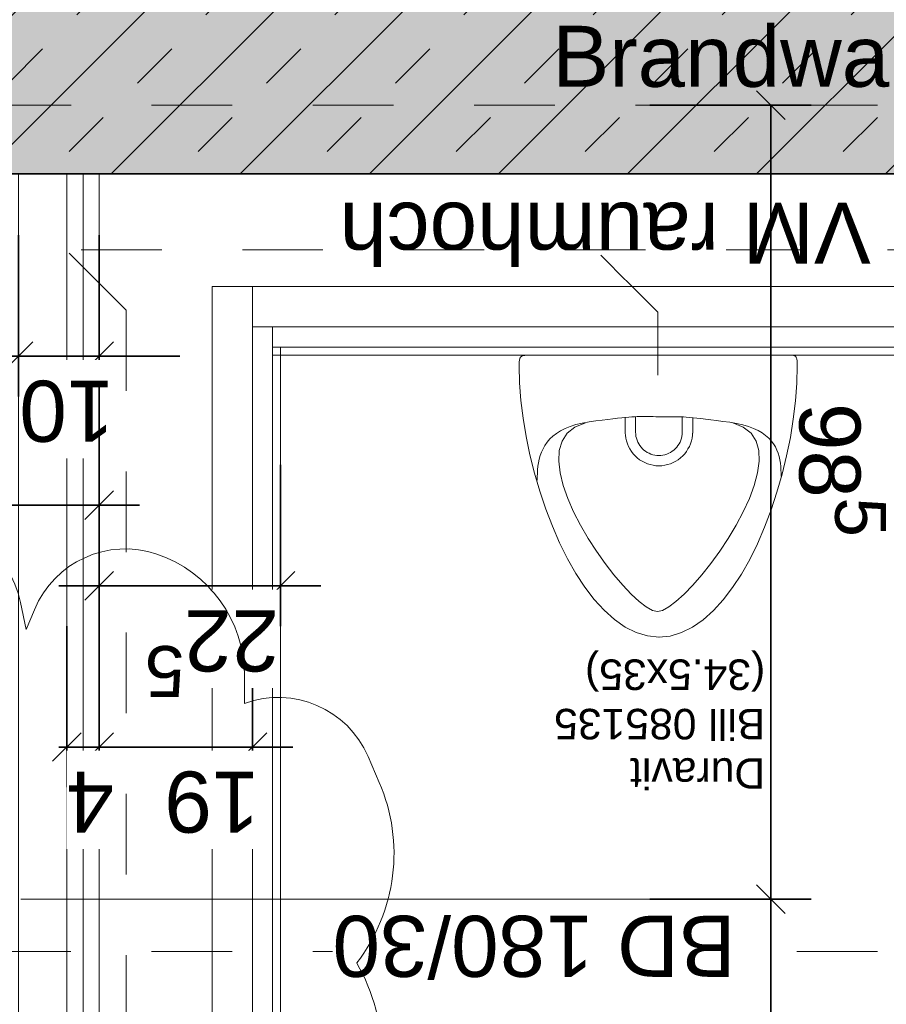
# Model space of a CAD drawing. Header units: metres. Extents: x -13 to 93, y -119 to 25.
# Tile 399 of 656: x 30.41 to 31.49, y -29.87 to -28.64. Entities that reach past the tile are written whole.
import ezdxf
from ezdxf.enums import TextEntityAlignment as Align

# ---------------------------------------------------------------- set-up
doc = ezdxf.new("R2010")
doc.units = ezdxf.units.M
doc.header["$LTSCALE"] = 0.00508
doc.header["$PDMODE"] = 1
doc.header["$PDSIZE"] = -2
doc.linetypes.add('STYLE_05', pattern=[0.19684, 0.069505, -0.127335])
doc.linetypes.add('STYLE_06', pattern=[1.0537, 0.590515, -0.19684, 0.069505, -0.19684])
doc.layers.get('0').update_dxf_attribs({"lineweight": 18})
for name, color, linetype, lineweight in [('3-4-0 Innenwände', 7, 'Continuous', 35), ('3-4-0-1 IW Beton', 7, 'Continuous', 35), ('3-4-2-2 NTragIW GK', 7, 'Continuous', 35), ('3-4-4 ITüren', 7, 'Continuous', 25), ('3-4-5 IWBekleidungen', 7, 'Continuous', 25), ('4-1-1 Abwasseranlgn', 7, 'Continuous', 25), ('4-1-2-1 Sanitärobjekte', 7, 'Continuous', 25), ('Bemaßung', 7, 'Continuous', 18), ('Keine', 7, 'Continuous', 18), ('Plan-Achse', 1, 'STYLE_06', 18), ('Plan-Achsen-Fassade', 1, 'STYLE_06', 18), ('Plan-Raumstempel', 7, 'Continuous', 13), ('Plan-Text', 7, 'Continuous', 13), ('Plan-Text-Hinweis', 7, 'Continuous', 13), ('Plan-Text-Kerne', 7, 'Continuous', 13)]:
    doc.layers.add(name, color=color, linetype=linetype, lineweight=lineweight)
doc.layers.get('0').freeze()
doc.styles.add('Arial', font='ARIAL.TTF')
doc.dimstyles.new('MTZ_200', dxfattribs={"dimtxt": 0.075762, "dimasz": 0.000706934, "dimexe": 0.001, "dimexo": 0.003, "dimgap": 0.0001, "dimtad": 1, "dimdec": 4, "dimzin": 11, "dimtxsty": 'Arial', "dimblk": 'VW_SLASH', "dimcen": 0, "dimdle": 0.001, "dimazin": 0, "dimtfac": 1, "dimtdec": 4, "dimtix": 1, "dimtmove": 0, "dimatfit": 0, "dimldrblk": 'VW_FILLEDARROW', "dimfxl": 0, "dimfrac": 2, "dimtolj": 1, "dimtzin": 11, "dimarcsym": 0})

# ---------------------------------------------------------------- blocks, each defined once
blk = doc.blocks.new('*D86')
at = {"layer": 'Bemaßung', "color": 0, "linetype": 'Continuous', "lineweight": -2}
for p, q in [((2.7, -6.9037), (2.7, -6.7037)), ((2.89, -6.9037), (2.89, -6.7037)), ((2.65, -6.7537), (2.7, -6.7537)), ((2.7, -6.7537), (2.89, -6.7537)), ((2.89, -6.7537), (2.94, -6.7537))]:
    blk.add_line(p, q, dxfattribs=at)
at = {"layer": 'Bemaßung', "color": 0, "linetype": 'Continuous', "lineweight": 20}
for p, q in [((2.7177, -6.736), (2.6823, -6.7714)), ((2.8723, -6.7714), (2.9077, -6.736))]:
    blk.add_line(p, q, dxfattribs=at)
at = {"layer": 'Defpoints', "color": 0, "lineweight": 0}
for p in [(2.7, -7.35), (2.89, -7.465)]:
    blk.add_point(p, dxfattribs=at)
at = {"color": 0, "linetype": 'Continuous', "lineweight": -2}
blk.add_wipeout([(2.6913, -6.749), (2.8087, -6.749), (2.8087, -6.627), (2.6913, -6.627)], dxfattribs=at).dxf.layer = 'Bemaßung'
at = {"layer": 'Defpoints', "color": 0, "lineweight": 0}
blk.add_point((2.7, -6.7537), dxfattribs=at)
at = {"layer": 'Bemaßung', "color": 0, "insert": (2.6913, -6.6475), "char_height": 0.07576, "attachment_point": 1, "line_spacing_factor": 0.967741, "style": 'Arial'}
blk.add_mtext('19', dxfattribs=at)
blk = doc.blocks.new('VW_FILLEDARROW')
at = {"color": 0, "lineweight": -2}
blk.add_solid([(0, 0), (0, 0), (0, 0)], dxfattribs=at)
blk = doc.blocks.new('VW_SLASH')
at = {"color": 0, "linetype": 'ByBlock', "lineweight": -2}
blk.add_line((0, 0), (-1, 0), dxfattribs=at)
at = {"color": 0, "linetype": 'ByBlock', "lineweight": 20}
blk.add_line((0, 0), (0, 0), dxfattribs=at)
blk = doc.blocks.new('*D87')
at = {"layer": 'Bemaßung', "color": 0, "linetype": 'Continuous', "lineweight": -2}
for p, q in [((2.665, -6.2937), (2.665, -6.0937)), ((2.7, -6.2937), (2.7, -6.0937)), ((2.665, -6.1437), (2.5381, -6.1437)), ((2.665, -6.1437), (2.7, -6.1437)), ((2.7, -6.1437), (2.8, -6.1437))]:
    blk.add_line(p, q, dxfattribs=at)
at = {"layer": 'Bemaßung', "color": 0, "linetype": 'Continuous', "lineweight": 20}
for p, q in [((2.6473, -6.1614), (2.6827, -6.126)), ((2.7177, -6.126), (2.6823, -6.1614))]:
    blk.add_line(p, q, dxfattribs=at)
at = {"layer": 'Defpoints', "color": 0, "lineweight": 0}
for p in [(2.7, -6.1437), (2.665, -7.325), (2.7, -7.35)]:
    blk.add_point(p, dxfattribs=at)
at = {"color": 0, "linetype": 'Continuous', "lineweight": -2}
blk.add_wipeout([(2.5381, -6.139), (2.5967, -6.139), (2.5967, -6.017), (2.5381, -6.017)], dxfattribs=at).dxf.layer = 'Bemaßung'
at = {"layer": 'Bemaßung', "color": 0, "insert": (2.5381, -6.0375), "char_height": 0.0758, "attachment_point": 1, "line_spacing_factor": 0.967741, "style": 'Arial'}
blk.add_mtext('3', dxfattribs=at)
at = {"color": 0, "linetype": 'Continuous', "lineweight": -2}
blk.add_wipeout([(2.5961, -6.09), (2.6451, -6.09), (2.6451, -5.9887), (2.5961, -5.9887)], dxfattribs=at).dxf.layer = 'Bemaßung'
at = {"layer": 'Bemaßung', "color": 0, "insert": (2.6206, -6.0059), "char_height": 0.0631, "attachment_point": 2, "line_spacing_factor": 0.967741, "style": 'Arial'}
blk.add_mtext('5', dxfattribs=at)
blk = doc.blocks.new('*D88')
at = {"layer": 'Bemaßung', "color": 0, "linetype": 'Continuous', "lineweight": -2}
for p, q in [((2.665, -7.1037), (2.665, -6.9037)), ((2.89, -7.1037), (2.89, -6.9037)), ((2.615, -6.9537), (2.665, -6.9537)), ((2.665, -6.9537), (2.89, -6.9537)), ((2.89, -6.9537), (2.94, -6.9537))]:
    blk.add_line(p, q, dxfattribs=at)
at = {"layer": 'Bemaßung', "color": 0, "linetype": 'Continuous', "lineweight": 20}
for p, q in [((2.6827, -6.936), (2.6473, -6.9714)), ((2.8723, -6.9714), (2.9077, -6.936))]:
    blk.add_line(p, q, dxfattribs=at)
at = {"layer": 'Defpoints', "color": 0, "lineweight": 0}
for p in [(2.665, -7.325), (2.89, -7.465)]:
    blk.add_point(p, dxfattribs=at)
at = {"color": 0, "linetype": 'Continuous', "lineweight": -2}
blk.add_wipeout([(2.667, -6.949), (2.7845, -6.949), (2.7845, -6.827), (2.667, -6.827)], dxfattribs=at).dxf.layer = 'Bemaßung'
at = {"layer": 'Defpoints', "color": 0, "lineweight": 0}
blk.add_point((2.665, -6.9537), dxfattribs=at)
at = {"layer": 'Bemaßung', "color": 0, "insert": (2.667, -6.8475), "char_height": 0.07576, "attachment_point": 1, "line_spacing_factor": 0.967741, "style": 'Arial'}
blk.add_mtext('22', dxfattribs=at)
at = {"color": 0, "linetype": 'Continuous', "lineweight": -2}
blk.add_wipeout([(2.7842, -6.9), (2.8333, -6.9), (2.8333, -6.7987), (2.7842, -6.7987)], dxfattribs=at).dxf.layer = 'Bemaßung'
at = {"layer": 'Bemaßung', "color": 0, "insert": (2.8087, -6.8159), "char_height": 0.0631, "attachment_point": 2, "line_spacing_factor": 0.967741, "style": 'Arial'}
blk.add_mtext('5', dxfattribs=at)
blk = doc.blocks.new('*D89')
at = {"layer": 'Bemaßung', "color": 0, "linetype": 'Continuous', "lineweight": -2}
for p, q in [((2.89, -6.9037), (2.89, -6.7037)), ((2.93, -6.9037), (2.93, -6.7037)), ((2.93, -6.7537), (2.8718, -6.7537)), ((2.88, -6.7537), (2.93, -6.7537)), ((2.89, -6.7537), (2.94, -6.7537)), ((2.93, -6.7537), (2.89, -6.7537))]:
    blk.add_line(p, q, dxfattribs=at)
at = {"layer": 'Bemaßung', "color": 0, "linetype": 'Continuous', "lineweight": 20}
for p, q in [((2.9077, -6.736), (2.8723, -6.7714)), ((2.9123, -6.7714), (2.9477, -6.736))]:
    blk.add_line(p, q, dxfattribs=at)
at = {"layer": 'Defpoints', "color": 0, "lineweight": 0}
for p in [(2.89, -7.465), (2.93, -7.465)]:
    blk.add_point(p, dxfattribs=at)
at = {"color": 0, "linetype": 'Continuous', "lineweight": -2}
blk.add_wipeout([(2.8718, -6.749), (2.9304, -6.749), (2.9304, -6.627), (2.8718, -6.627)], dxfattribs=at).dxf.layer = 'Bemaßung'
at = {"layer": 'Defpoints', "color": 0, "lineweight": 0}
blk.add_point((2.93, -6.7537), dxfattribs=at)
at = {"layer": 'Bemaßung', "color": 0, "insert": (2.8718, -6.6475), "char_height": 0.0758, "attachment_point": 1, "line_spacing_factor": 0.967741, "style": 'Arial'}
blk.add_mtext('4', dxfattribs=at)
blk = doc.blocks.new('*D90')
at = {"layer": 'Bemaßung', "color": 0, "linetype": 'Continuous', "lineweight": -2}
for p, q in [((2.89, -7.3887), (2.89, -7.1887)), ((2.99, -7.3887), (2.99, -7.1887)), ((2.89, -7.2387), (2.79, -7.2387)), ((2.99, -7.2387), (2.89, -7.2387)), ((2.99, -7.2387), (3.09, -7.2387))]:
    blk.add_line(p, q, dxfattribs=at)
at = {"layer": 'Bemaßung', "color": 0, "linetype": 'Continuous', "lineweight": 20}
for p, q in [((2.8723, -7.2564), (2.9077, -7.221)), ((3.0077, -7.221), (2.9723, -7.2564))]:
    blk.add_line(p, q, dxfattribs=at)
at = {"layer": 'Defpoints', "color": 0, "lineweight": 0}
for p in [(2.89, -7.465), (2.99, -7.465)]:
    blk.add_point(p, dxfattribs=at)
at = {"color": 0, "linetype": 'Continuous', "lineweight": -2}
blk.add_wipeout([(2.8713, -7.234), (2.9887, -7.234), (2.9887, -7.112), (2.8713, -7.112)], dxfattribs=at).dxf.layer = 'Bemaßung'
at = {"layer": 'Defpoints', "color": 0, "lineweight": 0}
blk.add_point((2.89, -7.2387), dxfattribs=at)
at = {"layer": 'Bemaßung', "color": 0, "insert": (2.8713, -7.1325), "char_height": 0.07576, "attachment_point": 1, "line_spacing_factor": 0.967741, "style": 'Arial'}
blk.add_mtext('10', dxfattribs=at)
blk = doc.blocks.new('*U145')
at = {"layer": '4-1-1 Abwasseranlgn', "color": 5, "linetype": 'STYLE_05', "lineweight": 13}
for p, q in [((2.8565, -7.2956), (2.8565, -5.4675)), ((2.1975, -7.2931), (2.1975, -7.215)), ((2.1975, -7.2931), (2.275, -7.3706)), ((2.8565, -7.2956), (2.934, -7.3731)), ((3.1125, -7.3706), (0.3875, -7.3706))]:
    blk.add_line(p, q, dxfattribs=at)
blk = doc.blocks.new('*D151')
at = {"layer": 'Bemaßung', "color": 0, "linetype": 'Continuous', "lineweight": -2}
for p, q in [((2.89, -7.2037), (2.89, -7.0037)), ((3.39, -7.2037), (3.39, -7.0037)), ((2.84, -7.0537), (2.89, -7.0537)), ((2.89, -7.0537), (3.39, -7.0537)), ((3.39, -7.0537), (3.44, -7.0537))]:
    blk.add_line(p, q, dxfattribs=at)
at = {"layer": 'Bemaßung', "color": 0, "linetype": 'Continuous', "lineweight": 20}
for p, q in [((2.9077, -7.036), (2.8723, -7.0714)), ((3.3723, -7.0714), (3.4077, -7.036))]:
    blk.add_line(p, q, dxfattribs=at)
at = {"layer": 'Defpoints', "color": 0, "lineweight": 0}
for p in [(2.89, -7.0537), (2.89, -7.465), (3.39, -7.465)]:
    blk.add_point(p, dxfattribs=at)
at = {"color": 0, "linetype": 'Continuous', "lineweight": -2}
blk.add_wipeout([(3.0687, -7.049), (3.1862, -7.049), (3.1862, -6.927), (3.0687, -6.927)], dxfattribs=at).dxf.layer = 'Bemaßung'
at = {"layer": 'Bemaßung', "color": 0, "insert": (3.0687, -6.9475), "char_height": 0.07576, "attachment_point": 1, "line_spacing_factor": 0.967741, "style": 'Arial'}
blk.add_mtext('50', dxfattribs=at)
blk = doc.blocks.new('*D165')
at = {"layer": 'Bemaßung', "color": 0, "linetype": 'Continuous', "lineweight": 20}
for p, q in [((2.0749, -5.6827), (2.0396, -5.6473)), ((2.0396, -6.5473), (2.0749, -6.5827))]:
    blk.add_line(p, q, dxfattribs=at)
at = {"layer": 'Bemaßung', "color": 0, "linetype": 'Continuous', "lineweight": -2}
for p, q in [((2.2072, -5.665), (2.0072, -5.665)), ((2.0572, -5.715), (2.0572, -5.665)), ((2.0572, -5.665), (2.0572, -6.565)), ((2.0572, -6.565), (2.0572, -6.515)), ((2.2072, -6.565), (2.0072, -6.565))]:
    blk.add_line(p, q, dxfattribs=at)
at = {"layer": 'Defpoints', "color": 0, "lineweight": 0}
for p in [(2.0572, -5.665), (2.9763, -5.665), (2.9259, -6.565)]:
    blk.add_point(p, dxfattribs=at)
at = {"layer": 'Bemaßung', "color": 0, "insert": (1.9461, -6.2104), "char_height": 0.07576, "attachment_point": 1, "rotation": 90, "line_spacing_factor": 0.967741, "style": 'Arial'}
blk.add_mtext('90', dxfattribs=at)
blk = doc.blocks.new('*D166')
at = {"layer": 'Bemaßung', "color": 0, "linetype": 'Continuous', "lineweight": -2}
for p, q in [((-0.5801, -4.19), (-0.5801, -4.14)), ((-0.4301, -4.19), (-0.6301, -4.19)), ((-0.5801, -7.55), (-0.5801, -4.19)), ((-0.4301, -7.55), (-0.6301, -7.55)), ((-0.5801, -7.6), (-0.5801, -7.55))]:
    blk.add_line(p, q, dxfattribs=at)
at = {"layer": 'Bemaßung', "color": 0, "linetype": 'Continuous', "lineweight": 20}
for p, q in [((-0.5625, -4.2077), (-0.5978, -4.1723)), ((-0.5978, -7.5323), (-0.5625, -7.5677))]:
    blk.add_line(p, q, dxfattribs=at)
at = {"layer": 'Defpoints', "color": 0, "lineweight": 0}
for p in [(3.6399, -4.19), (-0.5801, -7.55), (2.2072, -7.55)]:
    blk.add_point(p, dxfattribs=at)
at = {"layer": 'Bemaßung', "color": 0, "insert": (-0.6913, -5.8358), "char_height": 0.07576, "attachment_point": 1, "rotation": 90, "line_spacing_factor": 0.967741, "style": 'Arial'}
blk.add_mtext('3,36', dxfattribs=at)
blk = doc.blocks.new('*D173')
at = {"layer": 'Bemaßung', "color": 0, "linetype": 'Continuous', "lineweight": 20}
for p, q in [((2.0749, -6.5827), (2.0396, -6.5473)), ((2.0396, -7.5323), (2.0749, -7.5677))]:
    blk.add_line(p, q, dxfattribs=at)
at = {"layer": 'Bemaßung', "color": 0, "linetype": 'Continuous', "lineweight": -2}
for p, q in [((2.2072, -6.565), (2.0072, -6.565)), ((2.0572, -6.615), (2.0572, -6.565)), ((2.0572, -6.565), (2.0572, -7.55)), ((2.0572, -7.55), (2.0572, -7.5)), ((2.2072, -7.55), (2.0072, -7.55))]:
    blk.add_line(p, q, dxfattribs=at)
at = {"layer": 'Defpoints', "color": 0, "lineweight": 0}
for p in [(2.0572, -6.565), (3.29, -6.565), (3.11, -7.55)]:
    blk.add_point(p, dxfattribs=at)
at = {"layer": 'Bemaßung', "color": 0, "rotation": 90, "line_spacing_factor": 0.967741, "style": 'Arial'}
for s, insert, char_height, attachment_point in [('5', (1.9144, -7.0389), 0.0631, 2), ('98', (1.9461, -7.1806), 0.07576, 1)]:
    blk.add_mtext(s, dxfattribs=dict(at, insert=insert, char_height=char_height, attachment_point=attachment_point))
blk = doc.blocks.new('*U68')
at = {"layer": '4-1-2-1 Sanitärobjekte', "color": 7, "lineweight": 18}
for p, q in [((-0.042, 0.3376), (-0.0284, 0.3443)), ((-0.0284, 0.3443), (-0.0143, 0.3486)), ((-0.0143, 0.3486), (0.0002, 0.35)), ((0.0139, 0.3485), (-0.0006, 0.35)), ((0.028, 0.3443), (0.0139, 0.3485)), ((0.0417, 0.3374), (0.028, 0.3443)), ((-0.0552, 0.3284), (-0.042, 0.3376)), ((0.055, 0.3281), (0.0417, 0.3374)), ((-0.0678, 0.317), (-0.0552, 0.3284)), ((-0.0047, 0.3168), (0.0016, 0.3183)), ((0.0077, 0.3168), (0.0016, 0.3183)), ((0.0677, 0.3166), (0.055, 0.3281)), ((-0.08, 0.3037), (-0.0678, 0.317)), ((-0.0315, 0.2965), (-0.0214, 0.3056)), ((-0.0214, 0.3056), (-0.0124, 0.3125)), ((-0.0124, 0.3125), (-0.0047, 0.3168)), ((0.0154, 0.3125), (0.0077, 0.3168)), ((0.0243, 0.3056), (0.0154, 0.3125)), ((0.0341, 0.2965), (0.0243, 0.3056)), ((0.08, 0.3032), (0.0677, 0.3166)), ((-0.0915, 0.2885), (-0.08, 0.3037)), ((-0.0422, 0.2854), (-0.0315, 0.2965)), ((0.0446, 0.2854), (0.0341, 0.2965)), ((0.0917, 0.2878), (0.08, 0.3032)), ((-0.1025, 0.2717), (-0.0915, 0.2885)), ((-0.0533, 0.2727), (-0.0422, 0.2854)), ((0.0555, 0.2727), (0.0446, 0.2854)), ((0.1027, 0.2709), (0.0917, 0.2878)), ((-0.1128, 0.2535), (-0.1025, 0.2717)), ((-0.0645, 0.2586), (-0.0533, 0.2727)), ((0.0664, 0.2586), (0.0555, 0.2727)), ((0.1132, 0.2526), (0.1027, 0.2709)), ((-0.0756, 0.2434), (-0.0645, 0.2586)), ((0.0772, 0.2434), (0.0664, 0.2586)), ((-0.1224, 0.2341), (-0.1128, 0.2535)), ((0.1229, 0.233), (0.1132, 0.2526)), ((-0.1313, 0.2136), (-0.1224, 0.2341)), ((-0.0862, 0.2275), (-0.0756, 0.2434)), ((0.0875, 0.2275), (0.0772, 0.2434)), ((0.1319, 0.2124), (0.1229, 0.233)), ((-0.0961, 0.211), (-0.0862, 0.2275)), ((0.0971, 0.211), (0.0875, 0.2275)), ((-0.1394, 0.1922), (-0.1313, 0.2136)), ((-0.1049, 0.1944), (-0.0961, 0.211)), ((0.1056, 0.1944), (0.0971, 0.211)), ((0.1401, 0.191), (0.1319, 0.2124)), ((-0.1466, 0.1702), (-0.1394, 0.1922)), ((-0.1125, 0.1778), (-0.1049, 0.1944)), ((0.1128, 0.1778), (0.1056, 0.1944)), ((0.1475, 0.169), (0.1401, 0.191)), ((-0.1185, 0.1617), (-0.1125, 0.1778)), ((0.1185, 0.1617), (0.1128, 0.1778)), ((-0.1531, 0.1477), (-0.1466, 0.1702)), ((-0.1226, 0.1462), (-0.1185, 0.1617)), ((0.1223, 0.1462), (0.1185, 0.1617)), ((0.1541, 0.1465), (0.1475, 0.169)), ((-0.1586, 0.1249), (-0.1531, 0.1477)), ((-0.1517, 0.1508), (-0.1517, 0.1467)), ((-0.1517, 0.1467), (-0.1516, 0.1425)), ((0.1504, 0.1466), (0.1501, 0.1423)), ((0.1506, 0.1509), (0.1504, 0.1466)), ((0.1506, 0.155), (0.1506, 0.1509)), ((-0.1516, 0.1425), (-0.1513, 0.1384)), ((-0.1513, 0.1384), (-0.1509, 0.1342)), ((-0.1245, 0.1317), (-0.1226, 0.1462)), ((-0.0145, 0.1348), (-0.0178, 0.1334)), ((-0.011, 0.1359), (-0.0145, 0.1348)), ((-0.0075, 0.1367), (-0.011, 0.1359)), ((-0.0039, 0.1372), (-0.0075, 0.1367)), ((-0.0002, 0.1373), (-0.0039, 0.1372)), ((0.0034, 0.1372), (-0.0002, 0.1373)), ((0.007, 0.1367), (0.0034, 0.1372)), ((0.0106, 0.1359), (0.007, 0.1367)), ((0.014, 0.1348), (0.0106, 0.1359)), ((0.0174, 0.1334), (0.014, 0.1348)), ((0.124, 0.1317), (0.1223, 0.1462)), ((0.1497, 0.1379), (0.149, 0.1335)), ((0.1501, 0.1423), (0.1497, 0.1379)), ((0.1598, 0.1238), (0.1541, 0.1465)), ((-0.1633, 0.1021), (-0.1586, 0.1249)), ((-0.1509, 0.1342), (-0.1502, 0.13)), ((-0.1502, 0.13), (-0.1493, 0.1259)), ((-0.1493, 0.1259), (-0.1481, 0.1218)), ((-0.124, 0.1185), (-0.1245, 0.1317)), ((-0.0322, 0.1225), (-0.0344, 0.1196)), ((-0.0297, 0.1251), (-0.0322, 0.1225)), ((-0.027, 0.1276), (-0.0297, 0.1251)), ((-0.0241, 0.1298), (-0.027, 0.1276)), ((-0.0211, 0.1317), (-0.0241, 0.1298)), ((-0.0178, 0.1334), (-0.0211, 0.1317)), ((-0.0101, 0.1228), (-0.0124, 0.1218)), ((-0.0077, 0.1236), (-0.0101, 0.1228)), ((-0.0052, 0.1241), (-0.0077, 0.1236)), ((-0.0028, 0.1244), (-0.0052, 0.1241)), ((-0.0002, 0.1245), (-0.0028, 0.1244)), ((0.0023, 0.1244), (-0.0002, 0.1245)), ((0.0048, 0.1241), (0.0023, 0.1244)), ((0.0072, 0.1236), (0.0048, 0.1241)), ((0.0096, 0.1228), (0.0072, 0.1236)), ((0.012, 0.1218), (0.0096, 0.1228)), ((0.0206, 0.1317), (0.0174, 0.1334)), ((0.0237, 0.1298), (0.0206, 0.1317)), ((0.0266, 0.1276), (0.0237, 0.1298)), ((0.0292, 0.1251), (0.0266, 0.1276)), ((0.0317, 0.1225), (0.0292, 0.1251)), ((0.0339, 0.1196), (0.0317, 0.1225)), ((0.1233, 0.1185), (0.124, 0.1317)), ((0.1468, 0.1247), (0.1453, 0.1203)), ((0.1481, 0.1291), (0.1468, 0.1247)), ((0.149, 0.1335), (0.1481, 0.1291)), ((0.1645, 0.101), (0.1598, 0.1238)), ((-0.1481, 0.1218), (-0.1466, 0.1178)), ((-0.1466, 0.1178), (-0.1447, 0.1139)), ((-0.1447, 0.1139), (-0.1424, 0.1101)), ((-0.1424, 0.1101), (-0.1396, 0.1064)), ((-0.1207, 0.1068), (-0.124, 0.1185)), ((-0.0394, 0.11), (-0.0405, 0.1065)), ((-0.038, 0.1133), (-0.0394, 0.11)), ((-0.0363, 0.1165), (-0.038, 0.1133)), ((-0.0344, 0.1196), (-0.0363, 0.1165)), ((-0.0252, 0.1102), (-0.0264, 0.1079)), ((-0.0239, 0.1123), (-0.0252, 0.1102)), ((-0.0223, 0.1143), (-0.0239, 0.1123)), ((-0.0206, 0.1161), (-0.0223, 0.1143)), ((-0.0188, 0.1178), (-0.0206, 0.1161)), ((-0.0168, 0.1193), (-0.0188, 0.1178)), ((-0.0147, 0.1207), (-0.0168, 0.1193)), ((-0.0124, 0.1218), (-0.0147, 0.1207)), ((0.0142, 0.1207), (0.012, 0.1218)), ((0.0163, 0.1193), (0.0142, 0.1207)), ((0.0183, 0.1178), (0.0163, 0.1193)), ((0.0202, 0.1161), (0.0183, 0.1178)), ((0.0219, 0.1143), (0.0202, 0.1161)), ((0.0234, 0.1123), (0.0219, 0.1143)), ((0.0248, 0.1102), (0.0234, 0.1123)), ((0.0259, 0.1079), (0.0248, 0.1102)), ((0.0359, 0.1165), (0.0339, 0.1196)), ((0.0375, 0.1133), (0.0359, 0.1165)), ((0.0389, 0.11), (0.0375, 0.1133)), ((0.04, 0.1065), (0.0389, 0.11)), ((0.1198, 0.1068), (0.1233, 0.1185)), ((0.141, 0.112), (0.1382, 0.108)), ((0.1433, 0.1161), (0.141, 0.112)), ((0.1453, 0.1203), (0.1433, 0.1161)), ((-0.1669, 0.0793), (-0.1633, 0.1021)), ((-0.1396, 0.1064), (-0.1364, 0.1029)), ((-0.1364, 0.1029), (-0.1326, 0.0996)), ((-0.1326, 0.0996), (-0.1282, 0.0965)), ((-0.1145, 0.097), (-0.1207, 0.1068)), ((-0.0418, 0.0994), (-0.0419, 0.0967)), ((-0.0413, 0.103), (-0.0418, 0.0994)), ((-0.0405, 0.1065), (-0.0413, 0.103)), ((-0.029, 0.0983), (-0.0291, 0.0967)), ((-0.0287, 0.1008), (-0.029, 0.0983)), ((-0.0281, 0.1032), (-0.0287, 0.1008)), ((-0.0274, 0.1056), (-0.0281, 0.1032)), ((-0.0264, 0.1079), (-0.0274, 0.1056)), ((0.0269, 0.1056), (0.0259, 0.1079)), ((0.0276, 0.1032), (0.0269, 0.1056)), ((0.0282, 0.1008), (0.0276, 0.1032)), ((0.0285, 0.0983), (0.0282, 0.1008)), ((0.0286, 0.0958), (0.0285, 0.0983)), ((0.0408, 0.103), (0.04, 0.1065)), ((0.0413, 0.0994), (0.0408, 0.103)), ((0.0414, 0.0967), (0.0413, 0.0994)), ((0.1134, 0.097), (0.1198, 0.1068)), ((0.1311, 0.1005), (0.1267, 0.0971)), ((0.1349, 0.1041), (0.1311, 0.1005)), ((0.1382, 0.108), (0.1349, 0.1041)), ((0.1682, 0.0784), (0.1645, 0.101)), ((-0.1282, 0.0965), (-0.1233, 0.0937)), ((-0.1233, 0.0937), (-0.1177, 0.091)), ((-0.1177, 0.091), (-0.1114, 0.0887)), ((-0.1049, 0.0893), (-0.1145, 0.097)), ((-0.1114, 0.0887), (-0.1044, 0.0866)), ((-0.0918, 0.0841), (-0.1049, 0.0893)), ((-0.1044, 0.0866), (-0.0966, 0.0848)), ((-0.0421, 0.0967), (-0.0421, 0.0775)), ((-0.0289, 0.0967), (-0.0289, 0.0766)), ((0.0287, 0.0958), (0.0287, 0.0766)), ((0.0414, 0.0967), (0.0414, 0.0771)), ((0.0906, 0.0841), (0.1038, 0.0893)), ((0.1027, 0.0862), (0.095, 0.0844)), ((0.1098, 0.0885), (0.1027, 0.0862)), ((0.1038, 0.0893), (0.1134, 0.097)), ((0.1161, 0.091), (0.1098, 0.0885)), ((0.1217, 0.0939), (0.1161, 0.091)), ((0.1267, 0.0971), (0.1217, 0.0939)), ((-0.1696, 0.0569), (-0.1669, 0.0793)), ((-0.0966, 0.0848), (-0.088, 0.0834)), ((-0.088, 0.0834), (-0.0794, 0.0822)), ((-0.0794, 0.0822), (-0.0716, 0.0812)), ((-0.0716, 0.0812), (-0.0645, 0.0802)), ((-0.0645, 0.0802), (-0.0581, 0.0795)), ((-0.0581, 0.0795), (-0.0524, 0.0788)), ((-0.0524, 0.0788), (-0.0471, 0.0782)), ((-0.0471, 0.0782), (-0.0424, 0.0777)), ((-0.0424, 0.0777), (-0.0381, 0.0774)), ((-0.0381, 0.0774), (-0.0342, 0.0771)), ((-0.0342, 0.0771), (-0.0306, 0.0768)), ((-0.0306, 0.0768), (-0.0273, 0.0767)), ((-0.0273, 0.0767), (-0.0242, 0.0766)), ((-0.0242, 0.0766), (-0.0212, 0.0765)), ((-0.0212, 0.0765), (-0.0183, 0.0765)), ((-0.0183, 0.0765), (-0.0155, 0.0765)), ((-0.0155, 0.0765), (-0.0126, 0.0765)), ((-0.0126, 0.0765), (-0.0097, 0.0765)), ((-0.0097, 0.0765), (-0.0067, 0.0766)), ((-0.0067, 0.0766), (-0.0034, 0.0766)), ((-0.0034, 0.0766), (0.0001, 0.0766)), ((0.0036, 0.0764), (0.0001, 0.0764)), ((0.0068, 0.0763), (0.0036, 0.0764)), ((0.0098, 0.0763), (0.0068, 0.0763)), ((0.0127, 0.0763), (0.0098, 0.0763)), ((0.0154, 0.0762), (0.0127, 0.0763)), ((0.0182, 0.0762), (0.0154, 0.0762)), ((0.0209, 0.0762), (0.0182, 0.0762)), ((0.0237, 0.0763), (0.0209, 0.0762)), ((0.0267, 0.0763), (0.0237, 0.0763)), ((0.0299, 0.0765), (0.0267, 0.0763)), ((0.0333, 0.0767), (0.0299, 0.0765)), ((0.0371, 0.077), (0.0333, 0.0767)), ((0.0413, 0.0773), (0.0371, 0.077)), ((0.0459, 0.0778), (0.0413, 0.0773)), ((0.051, 0.0783), (0.0459, 0.0778)), ((0.0567, 0.079), (0.051, 0.0783)), ((0.063, 0.0798), (0.0567, 0.079)), ((0.07, 0.0807), (0.063, 0.0798)), ((0.0778, 0.0817), (0.07, 0.0807)), ((0.0864, 0.0829), (0.0778, 0.0817)), ((0.095, 0.0844), (0.0864, 0.0829)), ((0.171, 0.0562), (0.1682, 0.0784)), ((-0.1712, 0.0349), (-0.1696, 0.0569)), ((0.1726, 0.0345), (0.171, 0.0562)), ((-0.1718, 0.0135), (-0.1712, 0.0349)), ((0.1732, 0.0135), (0.1726, 0.0345)), ((-0.1718, 0.0119), (-0.1718, 0.0135)), ((0.1732, 0.0119), (0.1732, 0.0135)), ((-0.1718, 0.0104), (-0.1718, 0.0119)), ((-0.1717, 0.0091), (-0.1718, 0.0104)), ((-0.1716, 0.0078), (-0.1717, 0.0091)), ((-0.1715, 0.0067), (-0.1716, 0.0078)), ((-0.1714, 0.0056), (-0.1715, 0.0067)), ((-0.1712, 0.0047), (-0.1714, 0.0056)), ((-0.171, 0.0039), (-0.1712, 0.0047)), ((-0.1707, 0.0032), (-0.171, 0.0039)), ((-0.1704, 0.0025), (-0.1707, 0.0032)), ((-0.17, 0.002), (-0.1704, 0.0025)), ((-0.1696, 0.0015), (-0.17, 0.002)), ((-0.1691, 0.0011), (-0.1696, 0.0015)), ((-0.1685, 0.0008), (-0.1691, 0.0011)), ((-0.1678, 0.0005), (-0.1685, 0.0008)), ((-0.1671, 0.0003), (-0.1678, 0.0005)), ((-0.1663, 0.0002), (-0.1671, 0.0003)), ((-0.1654, 0.0001), (-0.1663, 0.0002)), ((-0.1644, 0), (-0.1654, 0.0001)), ((-0.1634, 0), (-0.1644, 0)), ((0.1643, 0), (-0.1643, 0)), ((0.1637, 0.0002), (0.1648, 0.0002)), ((0.1648, 0.0002), (0.1658, 0.0003)), ((0.1658, 0.0003), (0.1667, 0.0004)), ((0.1667, 0.0004), (0.1676, 0.0005)), ((0.1676, 0.0005), (0.1684, 0.0007)), ((0.1684, 0.0007), (0.1691, 0.001)), ((0.1691, 0.001), (0.1697, 0.0013)), ((0.1697, 0.0013), (0.1703, 0.0017)), ((0.1703, 0.0017), (0.1708, 0.0021)), ((0.1708, 0.0021), (0.1713, 0.0027)), ((0.1713, 0.0027), (0.1717, 0.0033)), ((0.1717, 0.0033), (0.172, 0.004)), ((0.172, 0.004), (0.1723, 0.0048)), ((0.1723, 0.0048), (0.1726, 0.0057)), ((0.1726, 0.0057), (0.1728, 0.0067)), ((0.1728, 0.0067), (0.1729, 0.0078)), ((0.1729, 0.0078), (0.1731, 0.0091)), ((0.1731, 0.0104), (0.1732, 0.0119)), ((0.1731, 0.0091), (0.1731, 0.0104))]:
    blk.add_line(p, q, dxfattribs=at)
blk = doc.blocks.new('urinal_duravit_bill_085135')
at = {"layer": '4-1-2-1 Sanitärobjekte', "color": 7}
blk.add_blockref('*U68', (0, 0), dxfattribs=at)
at = {"layer": 'Plan-Text', "insert": (-0.1321, 0.5381), "char_height": 0.037881, "attachment_point": 1, "line_spacing_factor": 0.970546, "style": 'Arial'}
blk.add_mtext('{\\C7;\\lDuravit\\PBill 085135\\P(34.5x35)}', dxfattribs=at)
blk = doc.blocks.new('S_Detailverweis H')
at = {"color": 7, "linetype": 'Continuous', "lineweight": 25}
blk.add_wipeout([(0.3449, 0.7113), (1.0949, 0.7113), (1.0949, 0.4613), (0.3449, 0.4613)], dxfattribs=at).dxf.layer = 'Keine'
at = {"layer": 'Keine', "color": 7, "linetype": 'Continuous', "lineweight": 25}
blk.add_lwpolyline([(0.3449, 0.7113), (1.0949, 0.7113), (1.0949, 0.4613), (0.3449, 0.4613)], close=True, dxfattribs=at)
at = {"layer": 'Plan-Text-Hinweis', "lineweight": 70}
blk.add_circle((0, 0), 0.5, dxfattribs=at)
at = {"layer": 'Plan-Raumstempel', "color": 7, "style": 'Arial'}
blk.add_attdef('Detailnummer', text='', height=0.1136, dxfattribs=at).set_placement((0.4653, 0.6417), align=Align.TOP_LEFT)
blk = doc.blocks.new('*U576')
at = {"layer": 'Plan-Text-Hinweis', "color": 7}
ref = blk.add_blockref('S_Detailverweis H', (44.5635, -21.7909), dxfattribs=dict(at, xscale=-1))
ref.add_attrib('Detailnummer', 'SH431', dxfattribs={"layer": 'Plan-Raumstempel', "color": 7, "height": 0.11364, "style": 'Arial'}).set_placement((44.0982, -21.1493), align=Align.TOP_LEFT)
blk = doc.blocks.new('kern_beh-wc+h-wc (2D)')
at = {"layer": '3-4-0-1 IW Beton', "linetype": 'Continuous', "lineweight": 0}
blk.add_hatch(color=255, dxfattribs=at).paths.add_polyline_path([(-0.3, -7.385), (-0.4, -7.385), (-0.4, -7.71), (0.96, -7.71), (0.96, -7.715), (3.65, -7.715), (3.65, -7.465), (-0.05, -7.465), (-0.05, -5.565), (-0.3, -5.565)])
at = {"layer": '3-4-0-1 IW Beton', "linetype": 'Continuous', "lineweight": 13}
h = blk.add_hatch(dxfattribs=at)
h.set_pattern_fill('STAHLBETON_1_50', style=0, pattern_type=2)
h.set_pattern_definition([(45, (0, 0), (0.16, 0), []), (45, (0.08, 0), (0.16, 0), [0.06, -0.06])])
h.paths.add_polyline_path([(-0.3, -7.385), (-0.4, -7.385), (-0.4, -7.71), (0.96, -7.71), (0.96, -7.715), (3.65, -7.715), (3.65, -7.465), (-0.05, -7.465), (-0.05, -5.565), (-0.3, -5.565)])
at = {"layer": '3-4-0-1 IW Beton', "linetype": 'Continuous'}
blk.add_lwpolyline([(-0.3, -7.385), (-0.4, -7.385), (-0.4, -7.71), (0.96, -7.71), (0.96, -7.715), (3.65, -7.715), (3.65, -7.465), (-0.05, -7.465), (-0.05, -5.565), (-0.3, -5.565)], close=True, dxfattribs=at)
at = {"layer": '3-4-2-2 NTragIW GK', "color": 7, "linetype": 'Continuous', "lineweight": 18}
for points in [[(2.91, -7.465), (2.91, -5.575), (2.89, -5.575), (2.89, -7.465)], [(2.93, -7.465), (2.93, -5.595), (2.91, -5.595), (2.91, -7.465)], [(2.7, -7.275), (2.7, -5.6), (2.675, -5.6), (2.675, -7.275)], [(2.7, -7.325), (2.7, -5.65), (2.75, -5.65), (2.75, -7.325)], [(2.93, -7.465), (2.93, -5.675), (2.99, -5.675), (2.99, -7.465)], [(-0.05, -7.275), (2.675, -7.275), (2.675, -7.25), (-0.05, -7.25)], [(-0.05, -7.275), (2.7, -7.275), (2.7, -7.325), (-0.05, -7.325)]]:
    blk.add_lwpolyline(points, close=True, dxfattribs=at)
at = {"layer": '3-4-5 IWBekleidungen', "color": 7, "linetype": 'Continuous', "lineweight": 18}
for points in [[(2.675, -7.25), (2.675, -5.595), (2.665, -5.595), (2.665, -7.25)], [(1.6975, -7.24), (1.6975, -7.25), (2.675, -7.25), (2.675, -7.24)]]:
    blk.add_lwpolyline(points, close=True, dxfattribs=at)
at = {"layer": '4-1-2-1 Sanitärobjekte', "color": 7}
blk.add_blockref('urinal_duravit_bill_085135', (2.19625, -7.24), dxfattribs=at)
at = {"layer": 'Bemaßung', "color": 7, "linetype": 'Continuous', "lineweight": 18}
dim = blk.add_linear_dim(base=(2.7, -6.75367714), p1=(2.89, -7.465), p2=(2.7, -7.35), dimstyle='MTZ_200', override={"dimtxt": 0.001515, "dimgap": 0.005, "dimdec": 3, "dimlfac": 50, "dimpost": '<>m', "dimtxsty": 'Arial', "dimtmove": 2}, dxfattribs=at)
dim.commit()
dim.dimension.update_dxf_attribs({"geometry": '*D86', "text_midpoint": (2.75, -6.74867714), "dimtype": 160})
dim = blk.add_linear_dim(base=(2.7, -6.14367714), p1=(2.665, -7.325), p2=(2.7, -7.35), dimstyle='MTZ_200', override={"dimtxt": 0.001515, "dimgap": 0.005, "dimdec": 3, "dimlfac": 50, "dimpost": '<>m', "dimtxsty": 'Arial', "dimtix": 0, "dimtmove": 2}, dxfattribs=at)
dim.commit()
dim.dimension.update_dxf_attribs({"geometry": '*D87', "text_midpoint": (2.64485352, -6.13867714), "dimtype": 160})
dim = blk.add_linear_dim(base=(2.665, -6.95367714), p1=(2.89, -7.465), p2=(2.665, -7.325), dimstyle='MTZ_200', override={"dimtxt": 0.001515, "dimgap": 0.005, "dimdec": 3, "dimlfac": 50, "dimpost": '<>m', "dimtxsty": 'Arial', "dimtmove": 2}, dxfattribs=at)
dim.commit()
dim.dimension.update_dxf_attribs({"geometry": '*D88', "text_midpoint": (2.75, -6.94867714), "dimtype": 160})
at = {"color": 7, "linetype": 'Continuous', "lineweight": 18}
blk.add_wipeout([(1.9332846, -7.45514786), (2.59192071, -7.45514786), (2.59192071, -7.33308675), (1.9332846, -7.33308675)], dxfattribs=at).dxf.layer = 'Plan-Text-Kerne'
at = {"layer": 'Plan-Text-Kerne', "color": 7, "insert": (1.9332846, -7.35328003), "char_height": 0.0757622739, "attachment_point": 1, "line_spacing_factor": 0.970546, "style": 'Arial'}
blk.add_mtext('VM raumhoch', dxfattribs=at)
at = {"layer": 'Bemaßung', "color": 7, "linetype": 'Continuous', "lineweight": 18}
dim = blk.add_linear_dim(base=(2.93, -6.75367714), p1=(2.89, -7.465), p2=(2.93, -7.465), dimstyle='MTZ_200', override={"dimtxt": 0.001515, "dimgap": 0.005, "dimdec": 3, "dimlfac": 50, "dimpost": '<>m', "dimtxsty": 'Arial', "dimtix": 0, "dimtmove": 2}, dxfattribs=at)
dim.commit()
dim.dimension.update_dxf_attribs({"geometry": '*D89', "text_midpoint": (2.93, -6.74867714), "dimtype": 160})
dim = blk.add_linear_dim(base=(2.89, -7.23867714), p1=(2.99, -7.465), p2=(2.89, -7.465), dimstyle='MTZ_200', override={"dimtxt": 0.001515, "dimgap": 0.005, "dimdec": 3, "dimlfac": 50, "dimpost": '<>m', "dimtxsty": 'Arial', "dimtmove": 2}, dxfattribs=at)
dim.commit()
dim.dimension.update_dxf_attribs({"geometry": '*D90', "text_midpoint": (2.93, -7.23367714), "dimtype": 160})
at = {"layer": '4-1-1 Abwasseranlgn', "color": 7}
blk.add_blockref('*U145', (0, 0), dxfattribs=at)
at = {"layer": 'Bemaßung', "color": 7, "linetype": 'Continuous', "lineweight": 18}
dim = blk.add_linear_dim(base=(2.89, -7.05367714), p1=(3.39, -7.465), p2=(2.89, -7.465), dimstyle='MTZ_200', override={"dimtxt": 0.001515, "dimgap": 0.005, "dimdec": 3, "dimlfac": 50, "dimpost": '<>m', "dimtxsty": 'Arial', "dimtmove": 2}, dxfattribs=at)
dim.commit()
dim.dimension.update_dxf_attribs({"geometry": '*D151', "text_midpoint": (3.12747737, -7.04867714), "dimtype": 160})
blk.add_wipeout([(2.10065019, -6.57041528), (2.60053631, -6.57041528), (2.60053631, -6.44835417), (2.10065019, -6.44835417)]).dxf.layer = 'Bemaßung'
at = {"layer": 'Bemaßung'}
blk.add_line((2.98709536, -6.565), (2.05724185, -6.565), dxfattribs=at)
at = {"layer": 'Bemaßung', "insert": (2.10065019, -6.46854745), "char_height": 0.0757622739, "attachment_point": 1, "line_spacing_factor": 0.970546, "style": 'Arial'}
blk.add_mtext('{\\C7;\\lBD 180/30}', dxfattribs=at)
at = {"layer": 'Bemaßung', "color": 7, "linetype": 'Continuous', "lineweight": 18}
for base, p1, p2, override, picture, middle in [((-0.58014648, -7.55), (3.63985352, -4.19), (2.20724185, -7.55), {"dimtxt": 0.001515, "dimgap": 0.01, "dimdec": 3, "dimlfac": 50, "dimpost": '<>m', "dimtxsty": 'Arial', "dimtmove": 2}, '*D166', (-0.59014648, -5.73309631)), ((2.05724185, -5.665), (2.92585417, -6.565), (2.97627447, -5.665), {"dimtxt": 0.001515, "dimgap": 0.01, "dimdec": 3, "dimlfac": 50, "dimpost": '<>m', "dimtxsty": 'Arial', "dimtmove": 2}, '*D165', (2.04724185, -5.17832937)), ((2.0572418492, -6.565), (3.11, -7.55), (3.29, -6.565), {"dimtxt": 0.001515, "dimgap": 0.01, "dimdec": 8, "dimlfac": 50, "dimpost": '<>m', "dimtxsty": 'Arial', "dimtmove": 2}, '*D173', (2.0472418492, -6.0323660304))]:
    dim = blk.add_linear_dim(base=base, p1=p1, p2=p2, angle=90, dimstyle='MTZ_200', override=override, dxfattribs=at)
    dim.commit()
    dim.dimension.update_dxf_attribs({"geometry": picture, "text_midpoint": middle, "dimtype": 160})

msp = doc.modelspace()

# ---------------------------------------------------------------- linework, layer by layer
at = {"layer": 'Plan-Achsen-Fassade', "color": 9}
msp.add_line((27.575, -29.8), (41.525, -29.8), dxfattribs=at)

# ---------------------------------------------------------------- next in the draw order: block references
at = {"layer": '3-4-0 Innenwände', "color": 7, "rotation": 180}
msp.add_blockref('kern_beh-wc+h-wc (2D)', (33.4, -36.3), dxfattribs=at)

# ---------------------------------------------------------------- next in the draw order: block references
msp.add_blockref('kern_beh-wc+h-wc (2D)', (33.4, -36.3), dxfattribs=at)

# ---------------------------------------------------------------- next in the draw order: block references
msp.add_blockref('kern_beh-wc+h-wc (2D)', (33.4, -36.3), dxfattribs=at)

# ---------------------------------------------------------------- next in the draw order: linework, layer by layer
at = {"layer": 'Plan-Text-Hinweis', "color": 3, "lineweight": 13, "flags": 128}
msp.add_lwpolyline([(30.82846913, -30.04904579, 0.2701045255), (30.82946031, -29.81448016), (30.82929995, -29.81420228, 0.2724058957), (30.85730655, -29.59014442), (30.84346381, -29.55808068, 0.3975717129), (30.69025919, -29.49214421), (30.69018093, -29.45793677, 0.3208087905), (30.58164669, -29.30692028, 0.395270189), (30.42971249, -29.37588127), (30.41957744, -29.40040695), (30.41238119, -29.36684529, 0.3629836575), (30.27724821, -29.26127609, 0.3551471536), (30.14635391, -29.37508891), (30.14032373, -29.40968205), (30.1307032, -29.38117905, 0.3845315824), (29.98444061, -29.29915931, 0.3326953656), (29.86719071, -29.43687061), (29.86496566, -29.47216219, 0.4219752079), (29.69193759, -29.48444259), (29.6887107, -29.48826336, 0.2741940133), (29.65193141, -29.70765646)], format="xyb", dxfattribs=at)

# ---------------------------------------------------------------- next in the draw order: block references
at = {"layer": '3-4-4 ITüren', "color": 7}
msp.add_blockref('*U576', (-12.41363701, -6.93135892), dxfattribs=at)

# ---------------------------------------------------------------- next in the draw order: linework, layer by layer
at = {"layer": 'Plan-Achse'}
msp.add_line((-9.42493716, -28.75), (50.475, -28.75), dxfattribs=at)

# ---------------------------------------------------------------- next in the draw order: texts
at = {"layer": 'Plan-Text-Hinweis', "insert": (31.07184647, -28.65135738), "char_height": 0.0757622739, "attachment_point": 1, "line_spacing_factor": 0.967741, "style": 'Arial'}
msp.add_mtext('{\\C7;\\lBrandwand}', dxfattribs=at)

doc.saveas('drawing.dxf')
